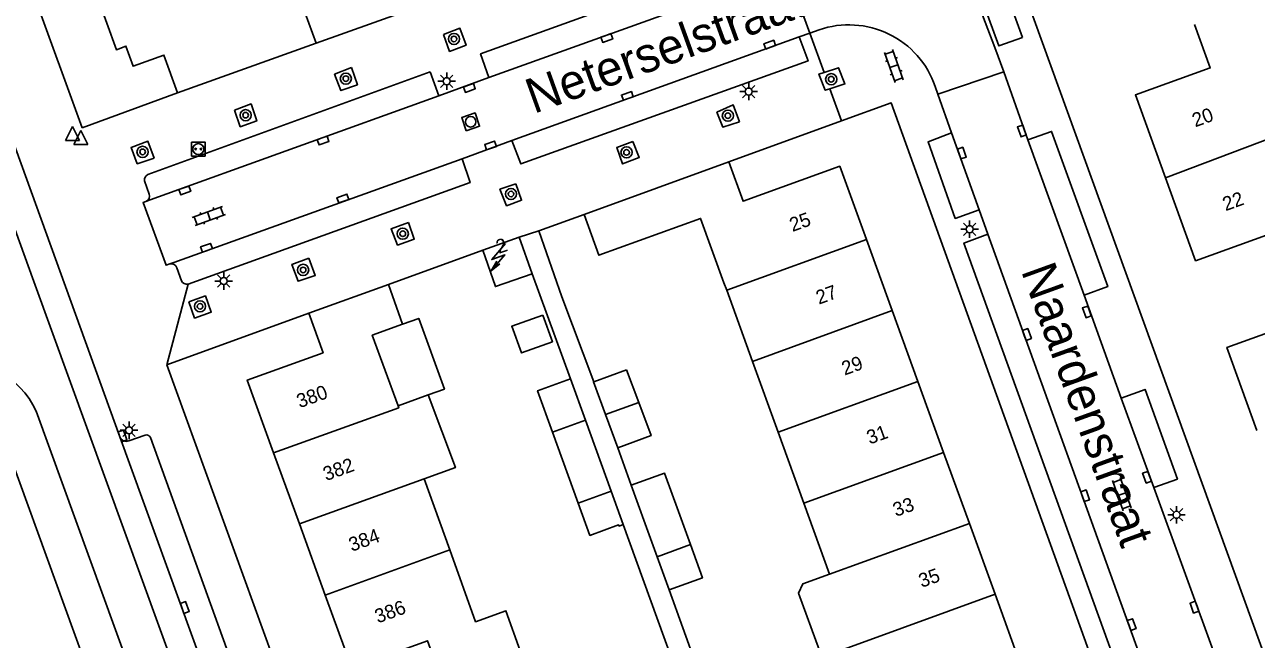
# Model space of a CAD drawing. Extents: x 124000 to 128010, y 398999 to 403000.
# Drawn here: x 127318.3 to 127406.3, y 399661.4 to 399705.4 of the extents above; entities that cross this region are included whole.
import ezdxf

# ---------------------------------------------------------------- set-up
doc = ezdxf.new("R2010")
doc.units = 0
for name, color, linetype in [('gg-afsc-erfafscheiding', 7, 'Continuous'), ('gg-afsc-hekwerk', 7, 'Continuous'), ('gg-afsc-muur', 7, 'Continuous'), ('gg-anno-huisnummerreeks BGT', 7, 'Continuous'), ('gg-anno-openbare ruimte label', 7, 'Continuous'), ('gg-bbg-bijgebouw', 7, 'Continuous'), ('gg-bbg-gedigitaliseerde bebouwing', 7, 'Continuous'), ('gg-bbg-gedigitaliseerde bijgebouw', 7, 'Continuous'), ('gg-bbg-hoofdgebouw', 7, 'Continuous'), ('gg-bbg-luifel en loopbrug', 7, 'Continuous'), ('gg-bbg-tussenscheiding', 7, 'Continuous'), ('gg-knt-verharding', 7, 'Continuous'), ('gg-knt-verharding nz', 7, 'Continuous'), ('gt-grn-groengrens NZ', 7, 'Continuous'), ('gt-grn-weggrens', 7, 'Continuous'), ('gt-symb-boom', 7, 'Continuous'), ('gt-symb-klinker verharding', 7, 'Continuous'), ('gt-symb-kolk', 7, 'Continuous'), ('gt-symb-laadpunt elektrisch vervoer', 7, 'Continuous'), ('gt-symb-lichtmast', 7, 'Continuous'), ('gt-symb-rioolschacht', 7, 'Continuous'), ('gt-symb-trafo symbool', 7, 'Continuous'), ('gt-symb-waterafsluiter', 7, 'Continuous')]:
    doc.layers.add(name, color=color, linetype=linetype)

# ---------------------------------------------------------------- blocks, each defined once
blk = doc.blocks.new('gt0-KOLK')
at = {"layer": 'gt-symb-kolk'}
blk.add_lwpolyline([(0, 0), (0.375, 0), (0.375, 0.4), (-0.375, 0.4), (-0.375, 0), (0, 0)], dxfattribs=at)
blk = doc.blocks.new('gt0-LMAST')
at = {"layer": 'gt-symb-lichtmast'}
for p, q in [((-0.182, 0.173), (-0.447, 0.438)), ((-0.005, 0.246), (-0.005, 0.621)), ((0.172, 0.173), (0.437, 0.438)), ((-0.255, -0.004), (-0.63, -0.004)), ((-0.182, -0.181), (-0.447, -0.446)), ((-0.005, -0.254), (-0.005, -0.629)), ((0.437, -0.446), (0.172, -0.181)), ((0.245, -0.004), (0.62, -0.004))]:
    blk.add_line(p, q, dxfattribs=at)
blk.add_circle((-0.005, -0.004), 0.25, dxfattribs=at)
blk = doc.blocks.new('gt0-BOOM')
at = {"layer": 'gt-symb-boom'}
for radius in [0.4, 0.2]:
    blk.add_circle((0, 0), radius, dxfattribs=at)
blk = doc.blocks.new('gt0-RS')
at = {"layer": 'gt-symb-rioolschacht'}
blk.add_lwpolyline([(-0.5, -0.5), (0.5, -0.5), (0.5, 0.5), (-0.5, 0.5)], close=True, dxfattribs=at)
blk.add_circle((0, 0), 0.375, dxfattribs=at)
blk = doc.blocks.new('gt0-KL1')
at = {"layer": 'gt-symb-klinker verharding'}
for p, q in [((-1.15, 0.3), (1.15, 0.3)), ((-1, -0.3), (-1, 0.3)), ((-0.5, 0.3), (-0.5, 0.45)), ((0, -0.3), (0, 0.3)), ((0.5, 0.3), (0.5, 0.45)), ((1, -0.3), (1, 0.3)), ((-1.15, -0.3), (1.15, -0.3)), ((-0.5, -0.45), (-0.5, -0.3)), ((0.5, -0.45), (0.5, -0.3))]:
    blk.add_line(p, q, dxfattribs=at)
blk = doc.blocks.new('gt0-HSP')
at = {"layer": 'gt-symb-trafo symbool'}
for points in [[(0.771, 0.746), (-0.529, -0.004), (0.471, -0.004), (-0.829, -0.754)], [(-0.217, -0.24), (-0.829, -0.754), (-0.077, -0.48)]]:
    blk.add_lwpolyline(points, dxfattribs=at)
blk = doc.blocks.new('gt0-LEV')
at = {"layer": 'gt-symb-laadpunt elektrisch vervoer'}
blk.add_lwpolyline([(-0.486, 0.501), (0.486, 0.501), (0.486, -0.499), (-0.486, -0.499)], close=True, dxfattribs=at)
for centre, radius in [((0, 0), 0.393), ((-0.186, 0), 0.0566), ((0.186, 0), 0.0566)]:
    blk.add_circle(centre, radius, dxfattribs=at)
blk = doc.blocks.new('gt0-WAFSL')
at = {"layer": 'gt-symb-waterafsluiter'}
for p, q in [((-0.5, -0.333), (0, 0.667)), ((0, 0.667), (0.5, -0.333)), ((0.5, -0.333), (-0.5, -0.333))]:
    blk.add_line(p, q, dxfattribs=at)

msp = doc.modelspace()

# ---------------------------------------------------------------- linework, layer by layer
at = {"layer": 'gg-afsc-erfafscheiding'}
for p, q in [((127355.048, 399690.646), (127356.682, 399685.922)), ((127354.572, 399687.55), (127357.31, 399680.05)), ((127356.682, 399685.922), (127358.974, 399679.849)), ((127360.683, 399675.12), (127361.648, 399672.445)), ((127361.081, 399669.632), (127364.482, 399660.223)), ((127364.35, 399664.962), (127366.311, 399659.538))]:
    msp.add_line(p, q, dxfattribs=at)
at = {"layer": 'gg-afsc-hekwerk'}
msp.add_line((127339.139, 399704.049), (127347.426, 399707.015), dxfattribs=at)
at = {"layer": 'gg-afsc-muur'}
for p, q in [((127358.275, 399691.806), (127355.048, 399690.646)), ((127344.302, 399686.794), (127351.053, 399689.251))]:
    msp.add_line(p, q, dxfattribs=at)
at = {"layer": 'gg-bbg-bijgebouw'}
for p, q in [((127357.31, 399680.05), (127358.379, 399677.09)), ((127361.314, 399680.688), (127358.974, 399679.849)), ((127359.808, 399677.497), (127360.683, 399675.12)), ((127358.379, 399677.09), (127360.217, 399672.016)), ((127357.868, 399671.161), (127356.03, 399676.236)), ((127360.217, 399672.016), (127361.081, 399669.632))]:
    msp.add_line(p, q, dxfattribs=at)
for points in [[(127356.03, 399676.236), (127354.957, 399679.197), (127357.31, 399680.05)], [(127358.974, 399679.849), (127358.945, 399679.839), (127359.808, 399677.497)], [(127361.081, 399669.632), (127360.78, 399669.523), (127360.749, 399669.608), (127358.7, 399668.865), (127357.868, 399671.161)]]:
    msp.add_lwpolyline(points, dxfattribs=at)
at = {"layer": 'gg-bbg-gedigitaliseerde bebouwing'}
for p, q in [((127368.466, 399686.382), (127368.269, 399686.927)), ((127370.303, 399681.305), (127368.466, 399686.382)), ((127372.137, 399676.237), (127370.303, 399681.305)), ((127373.971, 399671.168), (127372.137, 399676.237)), ((127346.856, 399672.906), (127348.687, 399667.819)), ((127375.808, 399666.09), (127373.971, 399671.168))]:
    msp.add_line(p, q, dxfattribs=at)
for points in [[(127346.856, 399672.906), (127349.087, 399673.713), (127347.143, 399678.905)], [(127348.687, 399667.819), (127350.533, 399662.694), (127352.695, 399663.473), (127353.724, 399660.614)], [(127377.642, 399661.022), (127375.729, 399660.33), (127375.089, 399660.63), (127373.602, 399664.74), (127373.895, 399665.398), (127375.808, 399666.09)]]:
    msp.add_lwpolyline(points, dxfattribs=at)
at = {"layer": 'gg-bbg-gedigitaliseerde bijgebouw'}
for p, q in [((127361.314, 399680.688), (127362.183, 399678.359)), ((127362.64, 399669.699), (127361.648, 399672.445)), ((127365.027, 399670.561), (127365.877, 399668.206)), ((127363.494, 399667.334), (127362.64, 399669.699)), ((127364.35, 399664.962), (127363.494, 399667.334))]:
    msp.add_line(p, q, dxfattribs=at)
for points in [[(127355.323, 399684.616), (127356.017, 399682.707), (127353.806, 399681.904), (127353.113, 399683.812), (127355.323, 399684.616)], [(127362.183, 399678.359), (127363.066, 399675.993), (127360.683, 399675.12)], [(127365.027, 399670.561), (127364.035, 399673.307), (127361.648, 399672.445)], [(127365.877, 399668.206), (127366.737, 399665.826), (127364.35, 399664.962)]]:
    msp.add_lwpolyline(points, dxfattribs=at)
at = {"layer": 'gg-bbg-hoofdgebouw'}
for p, q in [((127329.249, 399700.49), (127339.139, 399704.049)), ((127368.613, 399695.564), (127358.275, 399691.806)), ((127351.053, 399689.251), (127353.64, 399690.171)), ((127353.64, 399690.171), (127354.572, 399687.55)), ((127378.448, 399690.008), (127380.288, 399684.931)), ((127344.302, 399686.794), (127338.632, 399684.748)), ((127345.319, 399683.956), (127344.302, 399686.794)), ((127380.288, 399684.931), (127382.124, 399679.864)), ((127382.124, 399679.864), (127383.961, 399674.796)), ((127347.143, 399678.905), (127344.992, 399678.117)), ((127336.107, 399674.758), (127337.949, 399669.681)), ((127383.961, 399674.796), (127385.801, 399669.72)), ((127337.949, 399669.681), (127339.798, 399664.587)), ((127385.801, 399669.72), (127387.638, 399664.652)), ((127387.638, 399664.652), (127389.485, 399659.557))]:
    msp.add_line(p, q, dxfattribs=at)
for points in [[(127339.139, 399704.049), (127336.528, 399711.232), (127334.85, 399710.617)], [(127323.51, 399707.409), (127324.883, 399703.585), (127325.557, 399703.837), (127326.07, 399702.401), (127328.273, 399703.194), (127329.249, 399700.49)], [(127401.883, 399705.392), (127402.998, 399702.286), (127397.657, 399700.352), (127399.808, 399694.413)], [(127368.613, 399695.564), (127369.638, 399692.744), (127376.546, 399695.254), (127378.448, 399690.008)], [(127399.808, 399694.413), (127401.953, 399688.49), (127407.294, 399690.424), (127408.417, 399687.328)], [(127358.275, 399691.806), (127359.338, 399688.883), (127366.599, 399691.522), (127368.269, 399686.927)], [(127354.572, 399687.55), (127351.949, 399686.647), (127351.053, 399689.251)], [(127408.417, 399687.328), (127409.542, 399684.226), (127404.198, 399682.3), (127406.336, 399676.369)], [(127338.632, 399684.748), (127339.644, 399681.923), (127334.217, 399679.965), (127336.107, 399674.758)], [(127344.992, 399678.117), (127343.156, 399683.17), (127345.319, 399683.956)], [(127339.798, 399664.587), (127341.691, 399659.37), (127347.096, 399661.332), (127348.092, 399658.579)]]:
    msp.add_lwpolyline(points, dxfattribs=at)
at = {"layer": 'gg-bbg-luifel en loopbrug'}
msp.add_lwpolyline([(127345.319, 399683.956), (127346.47, 399684.374), (127348.304, 399679.327), (127347.143, 399678.905)], dxfattribs=at)
at = {"layer": 'gg-bbg-tussenscheiding'}
for p, q in [((127399.808, 399694.413), (127408.788, 399697.833)), ((127368.466, 399686.382), (127378.448, 399690.008)), ((127370.303, 399681.305), (127380.288, 399684.931)), ((127372.137, 399676.237), (127382.124, 399679.864)), ((127359.808, 399677.497), (127362.183, 399678.359)), ((127356.03, 399676.236), (127358.379, 399677.09)), ((127373.971, 399671.168), (127383.961, 399674.796)), ((127337.949, 399669.681), (127346.856, 399672.906)), ((127360.217, 399672.016), (127357.868, 399671.161)), ((127375.808, 399666.09), (127385.801, 399669.72)), ((127339.798, 399664.587), (127348.687, 399667.819)), ((127363.494, 399667.334), (127365.877, 399668.206)), ((127377.642, 399661.022), (127387.638, 399664.652))]:
    msp.add_line(p, q, dxfattribs=at)
msp.add_lwpolyline([(127336.107, 399674.758), (127345.039, 399677.988), (127344.992, 399678.117)], dxfattribs=at)
at = {"layer": 'gg-knt-verharding'}
for p, q in [((127294.231, 399775.963), (127322.426, 399698.003)), ((127385.085, 399720.505), (127408.292, 399656.406)), ((127374.413, 399704.768), (127372.771, 399709.258)), ((127374.413, 399704.768), (127373.653, 399704.492)), ((127327.114, 399694.66), (127347.279, 399702.002)), ((127347.279, 399702.002), (127347.901, 399700.276)), ((127388.249, 399701.996), (127383.555, 399700.407)), ((127389.985, 399697.149), (127388.249, 399701.996)), ((127347.901, 399700.276), (127351.485, 399701.586)), ((127325.128, 399675.899), (127316.129, 399700.786)), ((127329.249, 399700.49), (127322.426, 399698.003)), ((127384.532, 399697.631), (127383.555, 399700.407)), ((127368.613, 399695.564), (127376.673, 399698.488)), ((127349.566, 399695.789), (127353.119, 399697.103)), ((127327.226, 399693.262), (127326.886, 399694.208)), ((127387.123, 399690.391), (127386.503, 399692.14)), ((127353.64, 399690.171), (127355.048, 399690.646)), ((127329.526, 399687.071), (127329.182, 399687.99)), ((127396.639, 399678.676), (127393.995, 399686.029)), ((127328.47, 399681.05), (127338.632, 399684.748)), ((127319.141, 399677.735), (127361.141, 399561.938)), ((127325.128, 399675.899), (127331.123, 399659.367)), ((127325.762, 399675.618), (127326.937, 399676.025)), ((127327.312, 399675.854), (127332.737, 399660.799)), ((127403.499, 399659.848), (127398.976, 399672.279))]:
    msp.add_line(p, q, dxfattribs=at)
for points in [[(127351.485, 399701.586), (127350.89, 399703.276), (127371.386, 399710.691), (127372.028, 399708.988)], [(127348.232, 399704.671), (127349.414, 399705.111), (127349.854, 399703.905), (127348.672, 399703.465), (127348.232, 399704.671)], [(127353.119, 399697.103), (127353.758, 399695.412), (127374.274, 399702.783), (127373.653, 399704.492)], [(127341.671, 399702.314), (127342.095, 399701.079), (127340.912, 399700.656), (127340.462, 399701.832), (127341.671, 399702.314)], [(127375.843, 399700.794), (127375.509, 399700.687), (127375.058, 399701.838), (127375.425, 399701.956)], [(127375.843, 399700.794), (127376.91, 399701.136), (127376.459, 399702.287), (127375.425, 399701.956)], [(127333.303, 399699.256), (127334.498, 399699.704), (127334.898, 399698.488), (127333.723, 399698.07), (127333.303, 399699.256)], [(127369.374, 399698.425), (127368.181, 399698.052), (127367.763, 399699.116), (127368.933, 399699.63), (127369.374, 399698.425)], [(127376.673, 399698.488), (127380.216, 399699.773), (127400.793, 399642.712)], [(127386.503, 399692.14), (127384.791, 399691.521), (127382.847, 399697.008), (127384.532, 399697.631)], [(127393.995, 399686.029), (127395.688, 399686.654), (127391.667, 399697.747), (127389.985, 399697.149)], [(127327.563, 399695.829), (127326.365, 399695.425), (127325.926, 399696.599), (127327.127, 399697.041), (127327.563, 399695.829)], [(127361.767, 399697.032), (127362.225, 399695.865), (127361.02, 399695.417), (127360.612, 399696.594), (127361.767, 399697.032)], [(127330.002, 399686.83), (127350.136, 399694.089), (127349.566, 399695.789)], [(127353.399, 399693.988), (127353.815, 399692.82), (127352.741, 399692.431), (127352.275, 399693.605), (127353.399, 399693.988)], [(127328.701, 399688.267), (127328.429, 399688.171), (127326.78, 399692.656), (127326.986, 399692.732)], [(127345.729, 399691.231), (127346.149, 399690.029), (127344.96, 399689.615), (127344.494, 399690.783), (127345.729, 399691.231)], [(127387.123, 399690.391), (127385.408, 399689.756), (127397.787, 399655.458)], [(127338.631, 399688.669), (127339.077, 399687.445), (127337.85, 399687.03), (127337.414, 399688.235), (127338.631, 399688.669)], [(127330.04, 399685.564), (127331.237, 399685.986), (127331.657, 399684.82), (127330.46, 399684.398), (127330.04, 399685.564)], [(127368.5, 399570.343), (127366.459, 399576.206), (127328.47, 399681.05)], [(127398.976, 399672.279), (127400.658, 399672.885), (127398.35, 399679.302), (127396.639, 399678.676)]]:
    msp.add_lwpolyline(points, dxfattribs=at)
for centre, radius, start, end in [((127327.385, 399694.24), 0.5, 122.78864, 183.67634), ((127326.82, 399693.126), 0.428, 292.7955, 18.4796), ((127328.799, 399687.881), 0.398, 15.86506, 104.26107), ((127329.899, 399687.216), 0.4, 201.31169, 284.9819), ((127314.082, 399675.553), 5.509, 23.32774, 107.1024), ((127325.582, 399676.067), 0.484, 200.35295, 291.83951), ((127327.035, 399675.743), 0.298, 21.80479, 109.16924)]:
    msp.add_arc(centre, radius, start, end, dxfattribs=at)
at = {"layer": 'gg-knt-verharding nz'}
for p, q in [((127372.028, 399708.988), (127351.485, 399701.586)), ((127387.627, 399703.733), (127385.391, 399709.608)), ((127375.067, 399705.005), (127374.413, 399704.768)), ((127373.653, 399704.492), (127353.119, 399697.103)), ((127387.627, 399703.733), (127388.249, 399701.996)), ((127347.901, 399700.276), (127327.3, 399692.847)), ((127383.555, 399700.407), (127383.362, 399700.957)), ((127384.532, 399697.631), (127386.503, 399692.14)), ((127389.985, 399697.149), (127393.995, 399686.029)), ((127349.566, 399695.789), (127328.98, 399688.37)), ((127326.986, 399692.732), (127327.3, 399692.847)), ((127387.123, 399690.391), (127399.555, 399655.928)), ((127328.701, 399688.267), (127328.98, 399688.37)), ((127396.639, 399678.676), (127398.976, 399672.279))]:
    msp.add_line(p, q, dxfattribs=at)
for points in [[(127265.838, 399834.257), (127318.984, 399687.016), (127369.154, 399548.717), (127371.211, 399543.884)], [(127389.585, 399704.46), (127387.449, 399710.353), (127385.767, 399709.743), (127387.903, 399703.85), (127389.585, 399704.46)]]:
    msp.add_lwpolyline(points, dxfattribs=at)
msp.add_arc((127377.191, 399698.834), 6.526, 18.98524, 108.98956, dxfattribs=at)
at = {"layer": 'gt-grn-groengrens NZ'}
msp.add_lwpolyline([(127312.337, 399672.436), (127317.292, 399674.523), (127323.813, 399656.503)], dxfattribs=at)
at = {"layer": 'gt-grn-weggrens'}
for p, q in [((127375.425, 399701.956), (127374.413, 399704.768)), ((127376.673, 399698.488), (127375.843, 399700.794)), ((127328.47, 399681.05), (127330.002, 399686.83))]:
    msp.add_line(p, q, dxfattribs=at)

# ---------------------------------------------------------------- block references
at = {"layer": 'gt-symb-boom'}
for p in [(127348.988, 399704.352), (127341.264, 399701.514), (127375.931, 399701.472), (127334.108, 399698.902), (127368.549, 399698.866), (127326.748, 399696.278), (127361.313, 399696.244), (127353.062, 399693.268), (127345.331, 399690.428), (127338.216, 399687.84), (127330.852, 399685.237)]:
    msp.add_blockref('gt0-BOOM', p, dxfattribs=at)
at = {"layer": 'gt-symb-klinker verharding'}
for p, rotation in [((127380.407, 399702.411), -70.3692977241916), ((127331.476, 399691.699), -159.8798342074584), ((127396.685, 399671.811), 109.93904791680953)]:
    msp.add_blockref('gt0-KL1', p, dxfattribs=dict(at, rotation=rotation))
at = {"layer": 'gt-symb-kolk'}
for p, rotation in [((127359.836, 399704.602), -160.1148348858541), ((127371.61, 399703.754), 19.88516511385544), ((127350.02, 399701.037), -160.24210003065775), ((127361.441, 399700.091), 19.811811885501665), ((127389.738, 399697.84), 109.68464273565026), ((127339.566, 399697.275), -160.18818811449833), ((127351.67, 399696.545), 19.75789997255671), ((127385.072, 399696.127), -70.2421000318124), ((127329.695, 399693.709), -160.11483488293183), ((127341.12, 399692.753), 19.757899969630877), ((127331.378, 399689.233), 19.885165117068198), ((127394.381, 399684.908), 109.93904791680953), ((127389.722, 399683.157), -70.24210003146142), ((127325.126, 399675.905), -70.07204853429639), ((127398.675, 399673.086), 109.99289397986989), ((127393.881, 399671.63), -70.1881881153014), ((127329.573, 399663.64), -70.07204853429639), ((127402.065, 399663.8), 109.93904791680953), ((127397.204, 399662.417), -70.18818811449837)]:
    msp.add_blockref('gt0-KOLK', p, dxfattribs=dict(at, rotation=rotation))
at = {"layer": 'gt-symb-laadpunt elektrisch vervoer'}
msp.add_blockref('gt0-LEV', (127330.727, 399696.479), dxfattribs=at)
at = {"layer": 'gt-symb-lichtmast'}
for p in [(127348.471, 399701.335), (127370.042, 399700.596), (127385.825, 399690.754), (127332.548, 399687.051), (127325.785, 399676.378), (127400.599, 399670.338)]:
    msp.add_blockref('gt0-LMAST', p, dxfattribs=at)
at = {"layer": 'gt-symb-rioolschacht', "rotation": 18.779117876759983}
msp.add_blockref('gt0-RS', (127350.179, 399698.427), dxfattribs=at)
at = {"layer": 'gt-symb-trafo symbool', "rotation": 19.576725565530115}
msp.add_blockref('gt0-HSP', (127352.18, 399688.756), dxfattribs=at)
at = {"layer": 'gt-symb-waterafsluiter'}
for p in [(127321.751, 399697.422), (127322.333, 399697.13)]:
    msp.add_blockref('gt0-WAFSL', p, dxfattribs=at)

# ---------------------------------------------------------------- texts
at = {"layer": 'gg-anno-huisnummerreeks BGT'}
for s, rotation, p in [('20', 19.9, (127401.927, 399698.028)), ('22', 19.9, (127404.099, 399692.032)), ('25', 19.9, (127373.17, 399690.551)), ('2', 19, (127352.19, 399688.98)), ('27', 19.9, (127375.055, 399685.352)), ('29', 19.9, (127376.891, 399680.284)), ('380', 19.9, (127337.965, 399677.948)), ('31', 19.9, (127378.679, 399675.351)), ('382', 19.9, (127339.854, 399672.741)), ('33', 19.9, (127380.554, 399670.178)), ('384', 19.9, (127341.689, 399667.686)), ('35', 19.9, (127382.393, 399665.106)), ('386', 19.9, (127343.547, 399662.565))]:
    msp.add_text(s, height=1, rotation=rotation, dxfattribs=at).set_placement(p)
at = {"layer": 'gg-anno-openbare ruimte label'}
for s, rotation, p in [('Neterselstraat', 19.9, (127354.689, 399698.983)), ('Naardenstraat', 289.9, (127389.476, 399687.778))]:
    msp.add_text(s, height=2.5, rotation=rotation, dxfattribs=at).set_placement(p)

doc.saveas('drawing.dxf')
